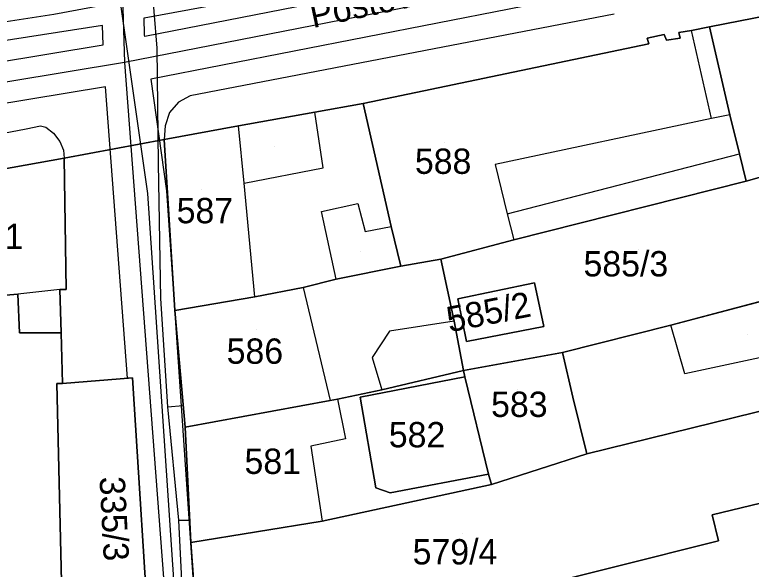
# Model space of a CAD drawing. Extents: x -263423 to -261326, y -1240067 to -1237864.
# Drawn here: x -263106.9 to -263048.7, y -1239361.1 to -1239317.3 of the extents above; entities that cross this region are included whole.
import ezdxf

# ---------------------------------------------------------------- set-up
doc = ezdxf.new("R2010")
doc.units = 0
for name, color, linetype in [('body_kn', 7, 'Continuous'), ('kladpar_druhypozemkov', 7, 'Continuous'), ('kladpar_hranice', 7, 'Continuous'), ('kladpar_parcelnecisla', 7, 'Continuous'), ('kladpar_plochy', 7, 'Continuous'), ('popisy', 7, 'Continuous'), ('tarchy_linie', 7, 'Continuous'), ('zappar_hrandruhpozemk', 7, 'Continuous')]:
    doc.layers.add(name, color=color, linetype=linetype)

msp = doc.modelspace()

# ---------------------------------------------------------------- linework, layer by layer
at = {"layer": 'body_kn'}
for p, q in [((-263096.68, -1239317.57), (-263096.68, -1239317.57)), ((-263096.68, -1239317.57), (-263096.68, -1239317.57)), ((-263099.96, -1239318.18), (-263099.96, -1239318.18)), ((-263054.42, -1239318.73), (-263054.42, -1239318.73)), ((-263053.41, -1239318.57), (-263053.41, -1239318.57)), ((-263052, -1239318.28), (-263052, -1239318.28)), ((-263096.64, -1239318.92), (-263096.64, -1239318.92)), ((-263096.62, -1239319.06), (-263096.62, -1239319.06)), ((-263056.91, -1239319.19), (-263056.91, -1239319.19)), ((-263055.57, -1239318.9), (-263055.57, -1239318.9)), ((-263054.31, -1239319.18), (-263054.31, -1239319.18)), ((-263099.91, -1239319.72), (-263099.91, -1239319.72)), ((-263056.79, -1239319.64), (-263056.79, -1239319.64)), ((-263056.79, -1239319.64), (-263056.79, -1239319.64)), ((-263055.39, -1239319.35), (-263055.39, -1239319.35)), ((-263095.68, -1239319.97), (-263095.68, -1239319.97)), ((-263098.22, -1239321.11), (-263098.22, -1239321.11)), ((-263098.22, -1239321.11), (-263098.22, -1239321.11)), ((-263096.14, -1239322.43), (-263096.14, -1239322.43)), ((-263099.73, -1239323.03), (-263099.73, -1239323.03)), ((-263093.05, -1239323.74), (-263093.05, -1239323.74)), ((-263093.95, -1239324.23), (-263093.95, -1239324.23)), ((-263079.36, -1239324.35), (-263079.36, -1239324.35)), ((-263094.67, -1239325.04), (-263094.67, -1239325.04)), ((-263083.18, -1239325.03), (-263083.18, -1239325.03)), ((-263083.18, -1239325.03), (-263083.18, -1239325.03)), ((-263051.84, -1239325.53), (-263051.84, -1239325.53)), ((-263050.38, -1239325.24), (-263050.38, -1239325.24)), ((-263050.38, -1239325.24), (-263050.38, -1239325.24)), ((-263104.88, -1239326.1), (-263104.88, -1239326.1)), ((-263104.46, -1239326.22), (-263104.46, -1239326.22)), ((-263095.01, -1239326.11), (-263095.01, -1239326.11)), ((-263089.23, -1239326.11), (-263089.23, -1239326.11)), ((-263106, -1239326.33), (-263106, -1239326.33)), ((-263103.84, -1239326.68), (-263103.84, -1239326.68)), ((-263103.35, -1239327.33), (-263103.35, -1239327.33)), ((-263095.09, -1239327.19), (-263095.09, -1239327.19)), ((-263103.04, -1239328.03), (-263103.04, -1239328.03)), ((-263049.62, -1239328.31), (-263049.62, -1239328.31)), ((-263103, -1239328.67), (-263103, -1239328.67)), ((-263103, -1239328.67), (-263103, -1239328.67)), ((-263095.58, -1239329.07), (-263095.58, -1239329.07)), ((-263068.93, -1239329.16), (-263068.93, -1239329.16)), ((-263082.52, -1239329.43), (-263082.52, -1239329.43)), ((-263088.76, -1239330.63), (-263088.76, -1239330.63)), ((-263049.1, -1239330.48), (-263049.1, -1239330.48)), ((-263049.1, -1239330.48), (-263049.1, -1239330.48)), ((-263096.42, -1239331.45), (-263096.42, -1239331.45)), ((-263094.9, -1239331.23), (-263094.9, -1239331.23)), ((-263079.79, -1239332.23), (-263079.79, -1239332.23)), ((-263082.65, -1239332.86), (-263082.65, -1239332.86)), ((-263068, -1239333.05), (-263068, -1239333.05)), ((-263068, -1239333.05), (-263068, -1239333.05)), ((-263079.2, -1239334.46), (-263079.2, -1239334.46)), ((-263077.16, -1239334.06), (-263077.16, -1239334.06)), ((-263067.47, -1239335.1), (-263067.47, -1239335.1)), ((-263073.22, -1239336.63), (-263073.22, -1239336.63)), ((-263076.4, -1239337.19), (-263076.4, -1239337.19)), ((-263081.5, -1239338.22), (-263081.5, -1239338.22)), ((-263081.5, -1239338.22), (-263081.5, -1239338.22)), ((-263065.84, -1239338.5), (-263065.84, -1239338.5)), ((-263065.84, -1239338.5), (-263065.84, -1239338.5)), ((-263103.35, -1239339.02), (-263103.35, -1239339.02)), ((-263103.35, -1239339.02), (-263103.35, -1239339.02)), ((-263102.84, -1239339.03), (-263102.84, -1239339.03)), ((-263084.12, -1239338.87), (-263084.12, -1239338.87)), ((-263084.12, -1239338.87), (-263084.12, -1239338.87)), ((-263106.66, -1239339.39), (-263106.66, -1239339.39)), ((-263106.66, -1239339.39), (-263106.66, -1239339.39)), ((-263087.94, -1239339.61), (-263087.94, -1239339.61)), ((-263087.94, -1239339.61), (-263087.94, -1239339.61)), ((-263095.39, -1239339.73), (-263095.39, -1239339.73)), ((-263071.89, -1239339.77), (-263071.89, -1239339.77)), ((-263094.25, -1239340.68), (-263094.25, -1239340.68)), ((-263072.18, -1239341.54), (-263072.18, -1239341.54)), ((-263072.18, -1239341.54), (-263072.18, -1239341.54)), ((-263065.09, -1239341.95), (-263065.09, -1239341.95)), ((-263055.06, -1239341.85), (-263055.06, -1239341.85)), ((-263106.53, -1239342.45), (-263106.53, -1239342.45)), ((-263103.23, -1239342.45), (-263103.23, -1239342.45)), ((-263077.28, -1239342.32), (-263077.28, -1239342.32)), ((-263071.2, -1239343.15), (-263071.2, -1239343.15)), ((-263063.61, -1239344.02), (-263063.61, -1239344.02)), ((-263063.61, -1239344.02), (-263063.61, -1239344.02)), ((-263078.66, -1239344.39), (-263078.66, -1239344.39)), ((-263071.45, -1239345.43), (-263071.45, -1239345.43)), ((-263097.99, -1239346.04), (-263097.99, -1239346.04)), ((-263097.6, -1239346.01), (-263097.6, -1239346.01)), ((-263097.6, -1239346.01), (-263097.6, -1239346.01)), ((-263071.33, -1239345.94), (-263071.33, -1239345.94)), ((-263071.33, -1239345.94), (-263071.33, -1239345.94)), ((-263053.94, -1239345.69), (-263053.94, -1239345.69)), ((-263103.58, -1239346.45), (-263103.58, -1239346.45)), ((-263103.13, -1239346.46), (-263103.13, -1239346.46)), ((-263077.89, -1239346.95), (-263077.89, -1239346.95)), ((-263081.97, -1239347.81), (-263081.97, -1239347.81)), ((-263081.97, -1239347.81), (-263081.97, -1239347.81)), ((-263081.39, -1239347.7), (-263081.39, -1239347.7)), ((-263081.39, -1239347.7), (-263081.39, -1239347.7)), ((-263079.61, -1239347.54), (-263079.61, -1239347.54)), ((-263062.8, -1239347.53), (-263062.8, -1239347.53)), ((-263094.82, -1239348.3), (-263094.82, -1239348.3)), ((-263094.82, -1239348.3), (-263094.82, -1239348.3)), ((-263093.6, -1239348.19), (-263093.6, -1239348.19)), ((-263093.44, -1239349.91), (-263093.44, -1239349.91)), ((-263080.76, -1239350.82), (-263080.76, -1239350.82)), ((-263083.51, -1239351.4), (-263083.51, -1239351.4)), ((-263061.69, -1239352), (-263061.69, -1239352)), ((-263069.47, -1239353.61), (-263069.47, -1239353.61)), ((-263078.37, -1239354.69), (-263078.37, -1239354.69)), ((-263069.23, -1239354.44), (-263069.23, -1239354.44)), ((-263077.24, -1239355.09), (-263077.24, -1239355.09)), ((-263051.78, -1239356.82), (-263051.78, -1239356.82)), ((-263093.97, -1239357.26), (-263093.97, -1239357.26)), ((-263093.97, -1239357.26), (-263093.97, -1239357.26)), ((-263093.09, -1239357.25), (-263093.09, -1239357.25)), ((-263082.62, -1239357.33), (-263082.62, -1239357.33)), ((-263051.28, -1239358.89), (-263051.28, -1239358.89)), ((-263093, -1239359.01), (-263093, -1239359.01))]:
    msp.add_line(p, q, dxfattribs=at)
at = {"layer": 'kladpar_druhypozemkov'}
for p, q in [((-263072.97, -1239327.4), (-263072.97, -1239327.4)), ((-263086.34, -1239327.74), (-263086.34, -1239327.74)), ((-263092.17, -1239331.1), (-263092.17, -1239331.1)), ((-263079.54, -1239336.04), (-263079.54, -1239336.04)), ((-263057.59, -1239335.86), (-263057.59, -1239335.86)), ((-263068.57, -1239339.7), (-263068.57, -1239339.7)), ((-263087.77, -1239342.2), (-263087.77, -1239342.2)), ((-263048.97, -1239342.6), (-263048.97, -1239342.6)), ((-263067.17, -1239346.9), (-263067.17, -1239346.9)), ((-263075.07, -1239349.7), (-263075.07, -1239349.7)), ((-263087.07, -1239351.7), (-263087.07, -1239351.7)), ((-263100.02, -1239353.45), (-263100.02, -1239353.45)), ((-263071.51, -1239358.33), (-263071.51, -1239358.33))]:
    msp.add_line(p, q, dxfattribs=at)
at = {"layer": 'kladpar_hranice'}
msp.add_line((-263067.47, -1239335.1), (-263049.1, -1239330.48), dxfattribs=at)
for points in [[(-263044.74, -1239316.78), (-263044.68, -1239317.04), (-263029.44, -1239313.94), (-263029.5, -1239313.62), (-263023.77, -1239312.54), (-263023.65, -1239312.86), (-263022.37, -1239312.63), (-263019.36, -1239322.93), (-263048.08, -1239330.18), (-263049.1, -1239330.48), (-263049.62, -1239328.31), (-263050.38, -1239325.24), (-263052, -1239318.28), (-263047.29, -1239317.36), (-263047.23, -1239317.68), (-263046.15, -1239317.45), (-263046.14, -1239317.07), (-263044.74, -1239316.78)], [(-263047.29, -1239317.36), (-263052, -1239318.28), (-263053.41, -1239318.57), (-263054.42, -1239318.73), (-263054.31, -1239319.18), (-263055.39, -1239319.35), (-263055.57, -1239318.9), (-263056.91, -1239319.19), (-263056.79, -1239319.64), (-263079.36, -1239324.35), (-263083.18, -1239325.03), (-263089.23, -1239326.11), (-263095.09, -1239327.19), (-263103, -1239328.67), (-263116.37, -1239331.05)], [(-263056.79, -1239319.64), (-263056.91, -1239319.19), (-263055.57, -1239318.9), (-263055.39, -1239319.35), (-263054.31, -1239319.18), (-263054.42, -1239318.73), (-263053.41, -1239318.57), (-263052, -1239318.28), (-263050.38, -1239325.24), (-263049.62, -1239328.31), (-263049.1, -1239330.48), (-263067.47, -1239335.1), (-263073.22, -1239336.63), (-263076.4, -1239337.19), (-263077.16, -1239334.06), (-263079.36, -1239324.35), (-263056.79, -1239319.64)], [(-263083.18, -1239325.03), (-263079.36, -1239324.35), (-263077.16, -1239334.06), (-263076.4, -1239337.19), (-263081.5, -1239338.22), (-263084.12, -1239338.87), (-263087.94, -1239339.61), (-263094.25, -1239340.68), (-263095.09, -1239327.19), (-263089.23, -1239326.11), (-263083.18, -1239325.03)], [(-263092.99, -1239416.52), (-263093.72, -1239406.27), (-263094.81, -1239389.41), (-263095.71, -1239375.47), (-263096.14, -1239368.85), (-263097.6, -1239346.01), (-263103.13, -1239346.46), (-263103.23, -1239342.45), (-263103.35, -1239339.02), (-263102.84, -1239339.03), (-263103, -1239328.67), (-263095.09, -1239327.19), (-263094.25, -1239340.68), (-263093.44, -1239349.91), (-263093, -1239359.01), (-263092.24, -1239369.15), (-263091.77, -1239375.43), (-263091.46, -1239381.28), (-263090.93, -1239389.17)], [(-263103, -1239328.67), (-263102.84, -1239339.03), (-263103.35, -1239339.02), (-263103.23, -1239342.45), (-263106.53, -1239342.45), (-263106.66, -1239339.39), (-263112.7, -1239339.9), (-263112.68, -1239341.87), (-263115.28, -1239342), (-263115.66, -1239342.06), (-263116.37, -1239331.05), (-263103, -1239328.67)], [(-263049.1, -1239330.48), (-263048.08, -1239330.18), (-263046.67, -1239335.49), (-263042.85, -1239334.74), (-263042.61, -1239335.77), (-263041.97, -1239338.39), (-263055.06, -1239341.85), (-263063.61, -1239344.02), (-263071.45, -1239345.43), (-263072.18, -1239341.54), (-263073.22, -1239336.63), (-263067.47, -1239335.1)], [(-263084.12, -1239338.87), (-263081.5, -1239338.22), (-263076.4, -1239337.19), (-263073.22, -1239336.63), (-263072.18, -1239341.54), (-263071.45, -1239345.43), (-263077.89, -1239346.95), (-263081.39, -1239347.7), (-263081.97, -1239347.81), (-263093.44, -1239349.91), (-263094.25, -1239340.68), (-263087.94, -1239339.61), (-263084.12, -1239338.87)], [(-263041.97, -1239338.39), (-263039.93, -1239337.79), (-263038.64, -1239342.4), (-263038.35, -1239343.8), (-263037.89, -1239346.16), (-263045.09, -1239347.93), (-263061.69, -1239352), (-263062.8, -1239347.53), (-263063.61, -1239344.02), (-263055.06, -1239341.85), (-263041.97, -1239338.39)], [(-263065.84, -1239338.5), (-263065.09, -1239341.95), (-263071.2, -1239343.15), (-263071.89, -1239339.77), (-263065.84, -1239338.5)], [(-263071.89, -1239339.77), (-263071.2, -1239343.15), (-263065.09, -1239341.95), (-263065.84, -1239338.5), (-263071.89, -1239339.77)], [(-263106.66, -1239339.39), (-263106.53, -1239342.45), (-263103.23, -1239342.45), (-263103.13, -1239346.46), (-263103.58, -1239346.45), (-263103.18, -1239363.23), (-263106.1, -1239363.36), (-263114.3, -1239363.82), (-263114.87, -1239363.87), (-263115.27, -1239350.39), (-263115.4, -1239347.65), (-263115.57, -1239344.01), (-263115.62, -1239342.82), (-263115.66, -1239342.06), (-263115.28, -1239342), (-263112.68, -1239341.87), (-263112.7, -1239339.9), (-263106.66, -1239339.39)], [(-263063.61, -1239344.02), (-263062.8, -1239347.53), (-263061.69, -1239352), (-263069.23, -1239354.44), (-263069.47, -1239353.61), (-263071.33, -1239345.94), (-263071.45, -1239345.43), (-263063.61, -1239344.02)], [(-263081.97, -1239347.81), (-263081.39, -1239347.7), (-263077.89, -1239346.95), (-263071.45, -1239345.43), (-263071.33, -1239345.94), (-263079.61, -1239347.54), (-263078.37, -1239354.69), (-263077.24, -1239355.09), (-263069.47, -1239353.61), (-263069.23, -1239354.44), (-263082.62, -1239357.33), (-263093, -1239359.01), (-263093.44, -1239349.91), (-263081.97, -1239347.81)], [(-263097.6, -1239346.01), (-263096.14, -1239368.85), (-263103, -1239369.21), (-263103.18, -1239363.23), (-263103.58, -1239346.45), (-263103.13, -1239346.46), (-263097.6, -1239346.01)], [(-263071.33, -1239345.94), (-263069.47, -1239353.61), (-263077.24, -1239355.09), (-263078.37, -1239354.69), (-263079.61, -1239347.54), (-263071.33, -1239345.94)], [(-263037.89, -1239346.16), (-263037, -1239351.58), (-263027.74, -1239349.12), (-263027.5, -1239349.82), (-263026.86, -1239352.31), (-263032.09, -1239353.53), (-263030.58, -1239359.67), (-263025.93, -1239359.07), (-263024.76, -1239369.52), (-263028.27, -1239370.27), (-263029.35, -1239364.59), (-263033.75, -1239365.38), (-263091.77, -1239375.43), (-263092.24, -1239369.15), (-263051.28, -1239358.89), (-263051.78, -1239356.82), (-263043.38, -1239354.8), (-263045.09, -1239347.93), (-263037.89, -1239346.16)], [(-263045.09, -1239347.93), (-263043.38, -1239354.8), (-263051.78, -1239356.82), (-263051.28, -1239358.89), (-263092.24, -1239369.15), (-263093, -1239359.01), (-263082.62, -1239357.33), (-263069.23, -1239354.44), (-263061.69, -1239352), (-263045.09, -1239347.93)]]:
    msp.add_lwpolyline(points, dxfattribs=at)
at = {"layer": 'kladpar_plochy'}
for p, q in [((-263049.1, -1239330.48), (-263048.08, -1239330.18)), ((-263067.47, -1239335.1), (-263049.1, -1239330.48)), ((-263073.22, -1239336.63), (-263067.47, -1239335.1)), ((-263072.18, -1239341.54), (-263073.22, -1239336.63)), ((-263065.84, -1239338.5), (-263071.89, -1239339.77)), ((-263065.09, -1239341.95), (-263065.84, -1239338.5)), ((-263041.97, -1239338.39), (-263055.06, -1239341.85)), ((-263071.89, -1239339.77), (-263071.2, -1239343.15)), ((-263071.45, -1239345.43), (-263072.18, -1239341.54)), ((-263071.2, -1239343.15), (-263065.09, -1239341.95)), ((-263055.06, -1239341.85), (-263063.61, -1239344.02)), ((-263063.61, -1239344.02), (-263071.45, -1239345.43))]:
    msp.add_line(p, q, dxfattribs=at)
for points in [[(-263044.74, -1239316.78), (-263044.68, -1239317.04), (-263029.44, -1239313.94), (-263029.5, -1239313.62), (-263023.77, -1239312.54), (-263023.65, -1239312.86), (-263022.37, -1239312.63), (-263019.36, -1239322.93), (-263048.08, -1239330.18), (-263049.1, -1239330.48), (-263049.62, -1239328.31), (-263050.38, -1239325.24), (-263052, -1239318.28), (-263047.29, -1239317.36), (-263047.23, -1239317.68), (-263046.15, -1239317.45), (-263046.14, -1239317.07)], [(-263056.79, -1239319.64), (-263056.91, -1239319.19), (-263055.57, -1239318.9), (-263055.39, -1239319.35), (-263054.31, -1239319.18), (-263054.42, -1239318.73), (-263053.41, -1239318.57), (-263052, -1239318.28), (-263050.38, -1239325.24), (-263049.62, -1239328.31), (-263049.1, -1239330.48), (-263067.47, -1239335.1), (-263073.22, -1239336.63), (-263076.4, -1239337.19), (-263077.16, -1239334.06), (-263079.36, -1239324.35)], [(-263083.18, -1239325.03), (-263079.36, -1239324.35), (-263077.16, -1239334.06), (-263076.4, -1239337.19), (-263081.5, -1239338.22), (-263084.12, -1239338.87), (-263087.94, -1239339.61), (-263094.25, -1239340.68), (-263095.09, -1239327.19), (-263089.23, -1239326.11)], [(-263103, -1239328.67), (-263102.84, -1239339.03), (-263103.35, -1239339.02), (-263103.23, -1239342.45), (-263106.53, -1239342.45), (-263106.66, -1239339.39), (-263112.7, -1239339.9), (-263112.68, -1239341.87), (-263115.28, -1239342), (-263115.66, -1239342.06), (-263116.37, -1239331.05)], [(-263084.12, -1239338.87), (-263081.5, -1239338.22), (-263076.4, -1239337.19), (-263073.22, -1239336.63), (-263072.18, -1239341.54), (-263071.45, -1239345.43), (-263077.89, -1239346.95), (-263081.39, -1239347.7), (-263081.97, -1239347.81), (-263093.44, -1239349.91), (-263094.25, -1239340.68), (-263087.94, -1239339.61)], [(-263041.97, -1239338.39), (-263039.93, -1239337.79), (-263038.64, -1239342.4), (-263038.35, -1239343.8), (-263037.89, -1239346.16), (-263045.09, -1239347.93), (-263061.69, -1239352), (-263062.8, -1239347.53), (-263063.61, -1239344.02), (-263055.06, -1239341.85)], [(-263065.84, -1239338.5), (-263065.09, -1239341.95), (-263071.2, -1239343.15), (-263071.89, -1239339.77)], [(-263106.66, -1239339.39), (-263106.53, -1239342.45), (-263103.23, -1239342.45), (-263103.13, -1239346.46), (-263103.58, -1239346.45), (-263103.18, -1239363.23), (-263106.1, -1239363.36), (-263114.3, -1239363.82), (-263114.87, -1239363.87), (-263115.27, -1239350.39), (-263115.4, -1239347.65), (-263115.57, -1239344.01), (-263115.62, -1239342.82), (-263115.66, -1239342.06), (-263115.28, -1239342), (-263112.68, -1239341.87), (-263112.7, -1239339.9)], [(-263063.61, -1239344.02), (-263062.8, -1239347.53), (-263061.69, -1239352), (-263069.23, -1239354.44), (-263069.47, -1239353.61), (-263071.33, -1239345.94), (-263071.45, -1239345.43)], [(-263081.97, -1239347.81), (-263081.39, -1239347.7), (-263077.89, -1239346.95), (-263071.45, -1239345.43), (-263071.33, -1239345.94), (-263079.61, -1239347.54), (-263078.37, -1239354.69), (-263077.24, -1239355.09), (-263069.47, -1239353.61), (-263069.23, -1239354.44), (-263082.62, -1239357.33), (-263093, -1239359.01), (-263093.44, -1239349.91)], [(-263097.6, -1239346.01), (-263096.14, -1239368.85), (-263103, -1239369.21), (-263103.18, -1239363.23), (-263103.58, -1239346.45), (-263103.13, -1239346.46)], [(-263071.33, -1239345.94), (-263069.47, -1239353.61), (-263077.24, -1239355.09), (-263078.37, -1239354.69), (-263079.61, -1239347.54)], [(-263037.89, -1239346.16), (-263037, -1239351.58), (-263027.74, -1239349.12), (-263027.5, -1239349.82), (-263026.86, -1239352.31), (-263032.09, -1239353.53), (-263030.58, -1239359.67), (-263025.93, -1239359.07), (-263024.76, -1239369.52), (-263028.27, -1239370.27), (-263029.35, -1239364.59), (-263033.75, -1239365.38), (-263091.77, -1239375.43), (-263092.24, -1239369.15), (-263051.28, -1239358.89), (-263051.78, -1239356.82), (-263043.38, -1239354.8), (-263045.09, -1239347.93)], [(-263045.09, -1239347.93), (-263043.38, -1239354.8), (-263051.78, -1239356.82), (-263051.28, -1239358.89), (-263092.24, -1239369.15), (-263093, -1239359.01), (-263082.62, -1239357.33), (-263069.23, -1239354.44), (-263061.69, -1239352)]]:
    msp.add_lwpolyline(points, close=True, dxfattribs=at)
for points in [[(-263047.29, -1239317.36), (-263052, -1239318.28), (-263053.41, -1239318.57), (-263054.42, -1239318.73), (-263054.31, -1239319.18), (-263055.39, -1239319.35), (-263055.57, -1239318.9), (-263056.91, -1239319.19), (-263056.79, -1239319.64), (-263079.36, -1239324.35), (-263083.18, -1239325.03), (-263089.23, -1239326.11), (-263095.09, -1239327.19), (-263103, -1239328.67), (-263116.37, -1239331.05)], [(-263092.99, -1239416.52), (-263093.72, -1239406.27), (-263094.81, -1239389.41), (-263095.71, -1239375.47), (-263096.14, -1239368.85), (-263097.6, -1239346.01), (-263103.13, -1239346.46), (-263103.23, -1239342.45), (-263103.35, -1239339.02), (-263102.84, -1239339.03), (-263103, -1239328.67), (-263095.09, -1239327.19), (-263094.25, -1239340.68), (-263093.44, -1239349.91), (-263093, -1239359.01), (-263092.24, -1239369.15), (-263091.77, -1239375.43), (-263091.46, -1239381.28), (-263090.93, -1239389.17), (-263090.11, -1239403.42), (-263089.49, -1239413.16)]]:
    msp.add_lwpolyline(points, dxfattribs=at)
at = {"layer": 'tarchy_linie'}
for p, q in [((-263101.54, -1239214.85), (-263098.22, -1239321.11)), ((-263094.82, -1239348.3), (-263093.6, -1239348.19)), ((-263093.97, -1239357.26), (-263093.09, -1239357.25))]:
    msp.add_line(p, q, dxfattribs=at)
for points in [[(-263098.59, -1239086.13), (-263098.74, -1239108.93), (-263099.12, -1239161.69), (-263099.89, -1239214.84), (-263096.78, -1239314.41), (-263062.62, -1239308.12), (-263021.11, -1239297.7), (-263020.69, -1239299.21), (-263019.74, -1239301.9), (-263019.16, -1239303.51), (-263056.49, -1239314.64), (-263096.14, -1239322.43), (-263094.9, -1239331.23), (-263090.75, -1239392.27), (-263090.11, -1239403.42), (-263089.49, -1239413.16)], [(-263097.75, -1239289.39), (-263098.01, -1239296.76), (-263097.76, -1239305.64), (-263096.38, -1239311.26), (-263095.68, -1239319.97), (-263095.58, -1239329.07), (-263095.39, -1239339.73), (-263094.82, -1239348.3), (-263093.97, -1239357.26), (-263093.74, -1239361.48), (-263094.02, -1239368.73), (-263093.07, -1239375.96), (-263092.22, -1239387.15), (-263091.54, -1239393.99), (-263091.33, -1239403.64), (-263090.46, -1239414.49)], [(-263020.69, -1239299.21), (-263062.24, -1239309.64), (-263098.56, -1239316.33), (-263103.82, -1239317.3), (-263160.69, -1239326.04), (-263214.14, -1239334.56)], [(-263019.74, -1239301.9), (-263056.98, -1239313.01), (-263098.22, -1239321.11), (-263139.42, -1239327.91), (-263181.16, -1239335.2), (-263213.51, -1239340.9)], [(-263096.68, -1239317.57), (-263061.86, -1239311.16), (-263029.25, -1239302.97), (-263057.47, -1239311.38), (-263096.62, -1239319.06), (-263096.64, -1239318.92), (-263096.68, -1239317.57)], [(-263098.56, -1239316.33), (-263096.42, -1239331.45), (-263092.61, -1239387.74), (-263090.57, -1239417.11), (-263091.42, -1239472.72), (-263090.49, -1239556.61)], [(-263139.69, -1239326.28), (-263099.91, -1239319.72), (-263099.96, -1239318.18), (-263160.45, -1239327.58)], [(-263098.22, -1239321.11), (-263093.91, -1239378.16), (-263091.19, -1239416.42), (-263091.77, -1239464.87), (-263092.09, -1239513.44), (-263092.05, -1239544.49), (-263092.91, -1239556.88)], [(-263092.84, -1239416.54), (-263095.26, -1239382.42), (-263095.71, -1239375.47), (-263096.14, -1239368.85), (-263096.6, -1239361.59), (-263097.6, -1239346.01), (-263097.99, -1239346.04), (-263099.73, -1239323.03), (-263139.15, -1239329.54)]]:
    msp.add_lwpolyline(points, dxfattribs=at)
at = {"layer": 'zappar_hrandruhpozemk'}
for p, q in [((-263059.53, -1239317.29), (-263093.05, -1239323.74)), ((-263051.84, -1239325.53), (-263053.41, -1239318.57)), ((-263082.52, -1239329.43), (-263083.18, -1239325.03)), ((-263051.84, -1239325.53), (-263068.93, -1239329.16)), ((-263050.38, -1239325.24), (-263051.84, -1239325.53)), ((-263088.76, -1239330.63), (-263089.23, -1239326.11)), ((-263068, -1239333.05), (-263049.62, -1239328.31)), ((-263088.76, -1239330.63), (-263082.52, -1239329.43)), ((-263087.94, -1239339.61), (-263088.76, -1239330.63)), ((-263081.5, -1239338.22), (-263082.65, -1239332.86)), ((-263103.35, -1239339.02), (-263106.66, -1239339.39)), ((-263084.12, -1239338.87), (-263081.97, -1239347.81)), ((-263072.18, -1239341.54), (-263077.28, -1239342.32)), ((-263053.94, -1239345.69), (-263055.06, -1239341.85)), ((-263077.28, -1239342.32), (-263078.66, -1239344.39)), ((-263038.64, -1239342.4), (-263053.94, -1239345.69)), ((-263078.66, -1239344.39), (-263077.89, -1239346.95)), ((-263083.51, -1239351.4), (-263082.62, -1239357.33))]:
    msp.add_line(p, q, dxfattribs=at)
for points in [[(-263093.05, -1239323.74), (-263093.95, -1239324.23), (-263094.67, -1239325.04), (-263095.01, -1239326.11), (-263095.09, -1239327.19)], [(-263109.62, -1239327.03), (-263106, -1239326.33), (-263104.88, -1239326.1), (-263104.46, -1239326.22), (-263103.84, -1239326.68), (-263103.35, -1239327.33), (-263103.04, -1239328.03), (-263103, -1239328.67)], [(-263068.93, -1239329.16), (-263068, -1239333.05), (-263067.47, -1239335.1)], [(-263082.65, -1239332.86), (-263079.79, -1239332.23), (-263079.2, -1239334.46), (-263077.16, -1239334.06)], [(-263081.39, -1239347.7), (-263080.76, -1239350.82), (-263083.51, -1239351.4)]]:
    msp.add_lwpolyline(points, dxfattribs=at)

# ---------------------------------------------------------------- texts
at = {"layer": 'kladpar_parcelnecisla'}
for s, p in [('588', (-263075.279, -1239329.9)), ('587', (-263094.108, -1239333.8)), ('335/1', (-263112.91, -1239335.83)), ('585/3', (-263061.953, -1239338)), ('586', (-263090.156, -1239344.9)), ('583', (-263069.258, -1239349.1)), ('582', (-263077.342, -1239351.5)), ('581', (-263088.746, -1239353.6)), ('579/4', (-263075.457, -1239360.75))]:
    msp.add_text(s, height=2, dxfattribs=at).set_placement(p)
for s, rotation, p in [('585/2', 11, (-263072.558, -1239342.416)), ('335/3', 273, (-263100.209, -1239353.847))]:
    msp.add_text(s, height=2, rotation=rotation, dxfattribs=at).set_placement(p)
at = {"layer": 'popisy'}
msp.add_text('Poštová', height=2, rotation=12, dxfattribs=at).set_placement((-263083.341, -1239318.389))

doc.saveas('drawing.dxf')
